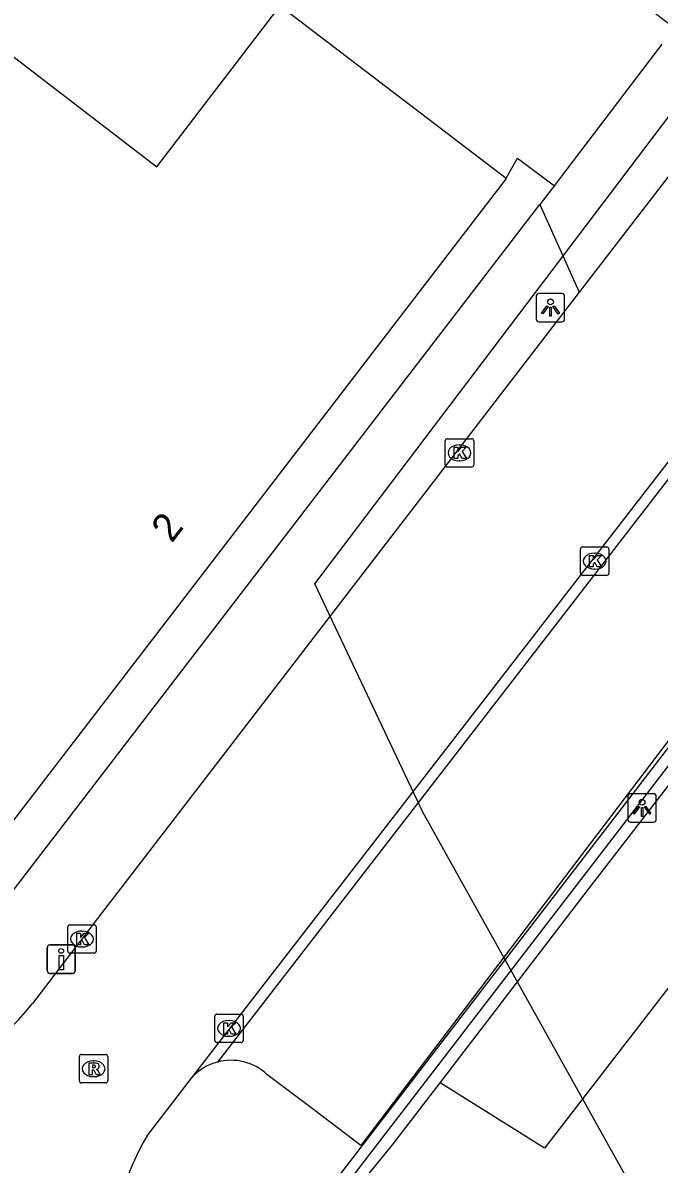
# Model space of a CAD drawing. Extents: x 160664 to 161506, y 382245 to 383288.
# Drawn here: x 161061.31 to 161083.68, y 382765.04 to 382805.16 of the extents above; entities that cross this region are included whole.
import ezdxf

# ---------------------------------------------------------------- set-up
doc = ezdxf.new("R2010")
doc.units = 0
for name, color, linetype in [('IMGEO_Drukknoppaal', 7, 'Continuous'), ('IMGEO_Inrit_open', 7, 'Continuous'), ('IMGEO_Kolk', 7, 'Continuous'), ('IMGEO_Lichtpunt', 7, 'Continuous'), ('IMGEO_Pand', 7, 'Continuous'), ('IMGEO_Pand_nummerreeks', 7, 'Continuous'), ('IMGEO_Pand_vergunning_verleend', 7, 'Continuous'), ('IMGEO_Rijbaan_lokaal_open', 7, 'Continuous'), ('IMGEO_Rioolput', 7, 'Continuous'), ('IMGEO_Voetpad_open', 7, 'Continuous')]:
    doc.layers.add(name, color=color, linetype=linetype)

msp = doc.modelspace()

# ---------------------------------------------------------------- linework, layer by layer
at = {"layer": 'IMGEO_Drukknoppaal'}
for p, q in [((161062.267, 382772.746), (161063.057, 382772.746)), ((161063.057, 382772.746), (161062.267, 382772.746)), ((161062.167, 382771.846), (161062.167, 382772.646)), ((161062.167, 382772.646), (161062.167, 382771.846)), ((161063.157, 382772.646), (161063.157, 382771.846)), ((161063.157, 382771.846), (161063.157, 382772.646)), ((161063.057, 382771.746), (161062.267, 382771.746)), ((161062.267, 382771.746), (161063.057, 382771.746))]:
    msp.add_line(p, q, dxfattribs=at)
msp.add_lwpolyline([(161062.737, 382772.371), (161062.737, 382771.871), (161062.587, 382771.871), (161062.587, 382772.371), (161062.737, 382772.371)], dxfattribs=at)
msp.add_circle((161062.662, 382772.536), 0.085, dxfattribs=at)
for centre, start, end in [((161062.267, 382772.646), 90, 180), ((161062.267, 382772.646), 90, 180), ((161063.057, 382772.646), 0, 90), ((161063.057, 382772.646), 360, 90), ((161062.267, 382771.846), 180, 270), ((161062.267, 382771.846), 180, 270), ((161063.057, 382771.846), 270, 0), ((161063.057, 382771.846), 270, 0)]:
    msp.add_arc(centre, 0.1, start, end, dxfattribs=at)
at = {"layer": 'IMGEO_Inrit_open'}
msp.add_lwpolyline([(161079.996, 382799.438), (161083.784, 382804.415)], dxfattribs=at)
at = {"layer": 'IMGEO_Kolk'}
for p, q in [((161076.159, 382789.617), (161076.159, 382790.469)), ((161076.234, 382790.543), (161077.086, 382790.543)), ((161077.16, 382790.469), (161077.16, 382789.617)), ((161076.647, 382790.323), (161076.672, 382790.323)), ((161076.67, 382789.763), (161076.645, 382789.763)), ((161077.086, 382789.543), (161076.234, 382789.543)), ((161080.913, 382785.813), (161080.913, 382786.665)), ((161080.988, 382786.739), (161081.84, 382786.739)), ((161081.401, 382786.519), (161081.426, 382786.519)), ((161081.914, 382786.665), (161081.914, 382785.813)), ((161081.424, 382785.959), (161081.399, 382785.959)), ((161081.84, 382785.739), (161080.988, 382785.739)), ((161062.892, 382772.528), (161062.892, 382773.38)), ((161062.967, 382773.454), (161063.819, 382773.454)), ((161063.38, 382773.234), (161063.405, 382773.234)), ((161063.893, 382773.38), (161063.893, 382772.528)), ((161063.819, 382772.454), (161062.967, 382772.454)), ((161063.403, 382772.674), (161063.378, 382772.674)), ((161068.135, 382770.313), (161068.987, 382770.313)), ((161068.06, 382769.387), (161068.06, 382770.239)), ((161068.548, 382770.093), (161068.573, 382770.093)), ((161069.061, 382770.239), (161069.061, 382769.387)), ((161068.571, 382769.533), (161068.546, 382769.533)), ((161068.987, 382769.313), (161068.135, 382769.313))]:
    msp.add_line(p, q, dxfattribs=at)
for points in [[(161076.159, 382789.617), (161076.159, 382790.469)], [(161076.234, 382790.543), (161077.086, 382790.543)], [(161077.16, 382790.469), (161077.16, 382789.617)], [(161076.48, 382790.243), (161076.603, 382790.243), (161076.603, 382790.092), (161076.733, 382790.243), (161076.897, 382790.243), (161076.751, 382790.092), (161076.904, 382789.843), (161076.752, 382789.843), (161076.667, 382790.007), (161076.603, 382789.94), (161076.603, 382789.843), (161076.48, 382789.843), (161076.48, 382790.243)], [(161077.086, 382789.543), (161076.234, 382789.543)], [(161080.913, 382785.813), (161080.913, 382786.665)], [(161080.988, 382786.739), (161081.84, 382786.739)], [(161081.234, 382786.439), (161081.357, 382786.439), (161081.357, 382786.288), (161081.487, 382786.439), (161081.651, 382786.439), (161081.505, 382786.288), (161081.658, 382786.039), (161081.506, 382786.039), (161081.421, 382786.203), (161081.357, 382786.136), (161081.357, 382786.039), (161081.234, 382786.039), (161081.234, 382786.439)], [(161081.914, 382786.665), (161081.914, 382785.813)], [(161081.84, 382785.739), (161080.988, 382785.739)], [(161062.892, 382772.528), (161062.892, 382773.38)], [(161062.967, 382773.454), (161063.819, 382773.454)], [(161063.213, 382773.154), (161063.336, 382773.154), (161063.336, 382773.003), (161063.466, 382773.154), (161063.63, 382773.154), (161063.484, 382773.003), (161063.637, 382772.754), (161063.485, 382772.754), (161063.4, 382772.918), (161063.336, 382772.851), (161063.336, 382772.754), (161063.213, 382772.754), (161063.213, 382773.154)], [(161063.893, 382773.38), (161063.893, 382772.528)], [(161063.819, 382772.454), (161062.967, 382772.454)], [(161068.135, 382770.313), (161068.987, 382770.313)], [(161068.06, 382769.387), (161068.06, 382770.239)], [(161068.381, 382770.013), (161068.504, 382770.013), (161068.504, 382769.862), (161068.634, 382770.013), (161068.798, 382770.013), (161068.652, 382769.862), (161068.805, 382769.613), (161068.653, 382769.613), (161068.568, 382769.777), (161068.504, 382769.71), (161068.504, 382769.613), (161068.381, 382769.613), (161068.381, 382770.013)], [(161069.061, 382770.239), (161069.061, 382769.387)], [(161068.987, 382769.313), (161068.135, 382769.313)]]:
    msp.add_lwpolyline(points, dxfattribs=at)
for centre, start, end in [((161076.236, 382790.467), 91.552, 178.448), ((161076.236, 382790.467), 91.552, 178.448), ((161077.084, 382790.467), 1.552, 88.448), ((161077.084, 382790.467), 1.552, 88.448), ((161076.236, 382789.619), 181.552, 268.448), ((161076.236, 382789.619), 181.552, 268.448), ((161077.084, 382789.619), 271.552, 358.448), ((161077.084, 382789.619), 271.552, 358.448), ((161080.99, 382786.663), 91.552, 178.448), ((161080.99, 382786.663), 91.552, 178.448), ((161081.838, 382786.663), 1.552, 88.448), ((161081.838, 382786.663), 1.552, 88.448), ((161080.99, 382785.815), 181.552, 268.448), ((161080.99, 382785.815), 181.552, 268.448), ((161081.838, 382785.815), 271.552, 358.448), ((161081.838, 382785.815), 271.552, 358.448), ((161062.969, 382773.378), 91.552, 178.448), ((161062.969, 382773.378), 91.552, 178.448), ((161063.817, 382773.378), 1.552, 88.448), ((161063.817, 382773.378), 1.552, 88.448), ((161062.969, 382772.53), 181.552, 268.448), ((161062.969, 382772.53), 181.552, 268.448), ((161063.817, 382772.53), 271.552, 358.448), ((161063.817, 382772.53), 271.552, 358.448), ((161068.137, 382770.237), 91.552, 178.448), ((161068.137, 382770.237), 91.552, 178.448), ((161068.985, 382770.237), 1.552, 88.448), ((161068.985, 382770.237), 1.552, 88.448), ((161068.137, 382769.389), 181.552, 268.448), ((161068.137, 382769.389), 181.552, 268.448), ((161068.985, 382769.389), 271.552, 358.448), ((161068.985, 382769.389), 271.552, 358.448)]:
    msp.add_arc(centre, 0.0765, start, end, dxfattribs=at)
for centre, major_axis, ratio, start_param, end_param in [((161076.646, 382790.043), (-0.387, 0.002), 0.722429, 4.712389, 7.853982), ((161076.671, 382790.043), (-0.39, 0.002), 0.717154, 1.570796, 4.712389), ((161081.4, 382786.239), (-0.387, 0.002), 0.722429, 4.712389, 7.853982), ((161081.425, 382786.239), (-0.39, 0.002), 0.717154, 1.570796, 4.712389), ((161063.379, 382772.954), (-0.387, 0.002), 0.722429, 4.712389, 7.853982), ((161063.404, 382772.954), (-0.39, 0.002), 0.717154, 1.570796, 4.712389), ((161068.547, 382769.813), (-0.387, 0.002), 0.722429, 4.712389, 7.853982), ((161068.572, 382769.813), (-0.39, 0.002), 0.717154, 1.570796, 4.712389)]:
    msp.add_ellipse(centre, major_axis=major_axis, ratio=ratio, start_param=start_param, end_param=end_param, dxfattribs=at)
at = {"layer": 'IMGEO_Lichtpunt'}
for p, q in [((161080.264, 382795.649), (161079.456, 382795.649)), ((161080.264, 382795.649), (161079.456, 382795.649)), ((161079.362, 382795.554), (161079.362, 382794.747)), ((161079.362, 382795.554), (161079.362, 382794.747)), ((161080.358, 382794.747), (161080.358, 382795.554)), ((161080.358, 382794.747), (161080.358, 382795.554)), ((161079.456, 382794.653), (161080.264, 382794.653)), ((161079.456, 382794.653), (161080.264, 382794.653)), ((161082.581, 382777.966), (161082.581, 382777.159)), ((161082.581, 382777.966), (161082.581, 382777.159)), ((161083.483, 382778.061), (161082.675, 382778.061)), ((161083.483, 382778.061), (161082.675, 382778.061)), ((161083.577, 382777.159), (161083.577, 382777.966)), ((161083.577, 382777.159), (161083.577, 382777.966)), ((161082.675, 382777.065), (161083.483, 382777.065)), ((161082.675, 382777.065), (161083.483, 382777.065))]:
    msp.add_line(p, q, dxfattribs=at)
for points in [[(161079.736, 382795.218), (161079.775, 382795.19), (161079.587, 382794.928), (161079.549, 382794.955), (161079.736, 382795.218)], [(161079.948, 382795.19), (161079.986, 382795.217), (161080.173, 382794.955), (161080.134, 382794.927), (161079.948, 382795.19)], [(161079.838, 382795.17), (161079.885, 382795.17), (161079.885, 382794.848), (161079.838, 382794.848), (161079.838, 382795.17)], [(161082.955, 382777.63), (161082.994, 382777.602), (161082.806, 382777.34), (161082.768, 382777.367), (161082.955, 382777.63)], [(161083.057, 382777.582), (161083.104, 382777.582), (161083.104, 382777.26), (161083.057, 382777.26), (161083.057, 382777.582)], [(161083.167, 382777.602), (161083.205, 382777.629), (161083.392, 382777.367), (161083.353, 382777.339), (161083.167, 382777.602)]]:
    msp.add_lwpolyline(points, dxfattribs=at)
for centre in [(161079.861, 382795.352), (161083.08, 382777.764)]:
    msp.add_circle(centre, 0.0994, dxfattribs=at)
for centre, start, end in [((161079.456, 382795.554), 90, 180), ((161079.456, 382795.554), 90, 180), ((161080.264, 382795.554), 0, 90), ((161080.264, 382795.554), 0, 90), ((161079.456, 382794.747), 180, 270), ((161079.456, 382794.747), 180, 270), ((161080.264, 382794.747), 270, 0), ((161080.264, 382794.747), 270, 360), ((161082.675, 382777.966), 90, 180), ((161082.675, 382777.966), 90, 180), ((161083.483, 382777.966), 0, 90), ((161083.483, 382777.966), 0, 90), ((161082.675, 382777.159), 180, 270), ((161082.675, 382777.159), 180, 270), ((161083.483, 382777.159), 270, 0), ((161083.483, 382777.159), 270, 360)]:
    msp.add_arc(centre, 0.0946, start, end, dxfattribs=at)
at = {"layer": 'IMGEO_Pand'}
for points in [[(161053.485, 382858.1), (161064.499, 382849.638), (161050.562, 382831.481), (161048.067, 382833.416), (161047.553, 382832.752), (161045.02, 382829.484), (161043.195, 382830.913), (161039.634, 382826.355), (161041.433, 382824.921), (161038.547, 382821.214), (161038.968, 382820.891), (161066.018, 382800.098), (161070.358, 382805.763), (161078.299, 382799.699)], [(161078.299, 382799.699), (161078.267, 382799.643), (161058.921, 382774.455)]]:
    msp.add_lwpolyline(points, dxfattribs=at)
at = {"layer": 'IMGEO_Pand_vergunning_verleend'}
msp.add_lwpolyline([(161056.082, 382855.064), (161060.29, 382860.428), (161074.85, 382878.894), (161137.947, 382874.451), (161146.752, 382866.872), (161124.102, 382803.494), (161122.529, 382800.578), (161111.719, 382780.544), (161105.267, 382769.061), (161092.363, 382746.932), (161075.369, 382777.41), (161071.58, 382785.44), (161085.588, 382803.94), (161084.359, 382804.87), (161070.671, 382815.235), (161068.803, 382816.304), (161083.669, 382834.92), (161056.082, 382855.064)], dxfattribs=at)
at = {"layer": 'IMGEO_Rijbaan_lokaal_open'}
for points in [[(161067.244, 382768.068), (161104.011, 382815.594), (161139.793, 382862.431), (161145.177, 382869.479)], [(161087.18, 382803.889), (161080.872, 382795.691)], [(161094.826, 382803.124), (161068.151, 382768.629)], [(161105.855, 382799.524), (161079.654, 382765.597), (161075.98, 382767.899)], [(161080.872, 382795.691), (161063.935, 382773.67), (161061.649, 382770.691)], [(161065.685, 382766.034), (161067.244, 382768.068)], [(161071.274, 382761.993), (161074.308, 382765.718), (161075.98, 382767.899)]]:
    msp.add_lwpolyline(points, dxfattribs=at)
for centre, radius, start, end in [((161055.375, 382775.565), 7.945, 237.7148, 322.1625), ((161068.631, 382766.839), 1.853, 105.0125, 138.463), ((161072.67, 382761.833), 8.151, 148.9764, 179.8368)]:
    msp.add_arc(centre, radius, start, end, dxfattribs=at)
at = {"layer": 'IMGEO_Rioolput'}
for p, q in [((161063.299, 382767.969), (161063.299, 382768.821)), ((161063.374, 382768.895), (161064.226, 382768.895)), ((161064.3, 382768.821), (161064.3, 382767.969)), ((161063.787, 382768.675), (161063.812, 382768.675)), ((161064.226, 382767.895), (161063.374, 382767.895)), ((161063.81, 382768.115), (161063.785, 382768.115))]:
    msp.add_line(p, q, dxfattribs=at)
for points in [[(161063.299, 382767.969), (161063.299, 382768.821)], [(161063.374, 382768.895), (161064.226, 382768.895)], [(161064.3, 382768.821), (161064.3, 382767.969)], [(161063.888, 382768.593), (161063.636, 382768.595), (161063.636, 382768.195)], [(161063.636, 382768.195), (161063.76, 382768.195), (161063.76, 382768.357), (161063.771, 382768.357)], [(161063.814, 382768.514), (161063.76, 382768.514), (161063.76, 382768.433)], [(161063.76, 382768.433), (161063.812, 382768.433)], [(161063.818, 382768.328), (161063.889, 382768.195), (161064.029, 382768.195), (161063.964, 382768.321)], [(161064.226, 382767.895), (161063.374, 382767.895)]]:
    msp.add_lwpolyline(points, dxfattribs=at)
for centre, radius, start, end in [((161063.376, 382768.819), 0.0765, 91.552, 178.448), ((161063.376, 382768.819), 0.0765, 91.552, 178.448), ((161064.224, 382768.819), 0.0765, 1.552, 88.448), ((161064.224, 382768.819), 0.0765, 1.552, 88.448), ((161063.77, 382768.304), 0.0533, 26.0293, 88.6989), ((161063.796, 382768.622), 0.19, 274.7715, 282.9687), ((161063.82, 382768.418), 0.0964, 77.0061, 93.1865), ((161063.834, 382768.475), 0.0378, 276.6634, 79.6772), ((161063.887, 382768.483), 0.109, 350.3612, 89.416), ((161063.885, 382768.483), 0.112, 277.5842, 350.9817), ((161063.869, 382768.268), 0.108, 29.5134, 73.7905), ((161063.376, 382767.971), 0.0765, 181.552, 268.448), ((161063.376, 382767.971), 0.0765, 181.552, 268.448), ((161064.224, 382767.971), 0.0765, 271.552, 358.448), ((161064.224, 382767.971), 0.0765, 271.552, 358.448)]:
    msp.add_arc(centre, radius, start, end, dxfattribs=at)
for centre, major_axis, ratio, start_param, end_param in [((161063.786, 382768.395), (-0.387, 0.002), 0.722429, 4.712389, 7.853982), ((161063.811, 382768.395), (-0.39, 0.002), 0.717154, 1.570796, 4.712389)]:
    msp.add_ellipse(centre, major_axis=major_axis, ratio=ratio, start_param=start_param, end_param=end_param, dxfattribs=at)
at = {"layer": 'IMGEO_Voetpad_open'}
for points in [[(161102.474, 382803.055), (161102.157, 382803.298), (161068.084, 382758.991), (161068.402, 382758.747), (161102.474, 382803.055)], [(161095.977, 382802.27), (161099.231, 382799.854), (161095.667, 382795.282), (161073.191, 382765.694), (161071.525, 382766.957), (161069.892, 382768.195)], [(161075.98, 382767.899), (161081.199, 382774.706), (161087.609, 382783.001), (161093.86, 382791.228), (161097.844, 382796.555), (161101.902, 382801.834), (161105.855, 382799.524)], [(161078.299, 382799.699), (161078.702, 382800.4), (161079.996, 382799.438)], [(161079.996, 382799.438), (161079.92, 382799.336), (161079.489, 382798.775)], [(161044.89, 382775.153), (161050.823, 382770.558), (161057.044, 382769.592), (161058.158, 382771.032), (161059.645, 382772.954), (161079.489, 382798.775)], [(161079.489, 382798.775), (161080.872, 382795.691)]]:
    msp.add_lwpolyline(points, dxfattribs=at)
msp.add_arc((161068.63, 382766.841), 1.851, 47.0062, 104.9988, dxfattribs=at)

# ---------------------------------------------------------------- texts
at = {"layer": 'IMGEO_Pand_nummerreeks'}
msp.add_text('2', height=1, rotation=52.4715, dxfattribs=at).set_placement((161066.547, 382786.847))

doc.saveas('drawing.dxf')
